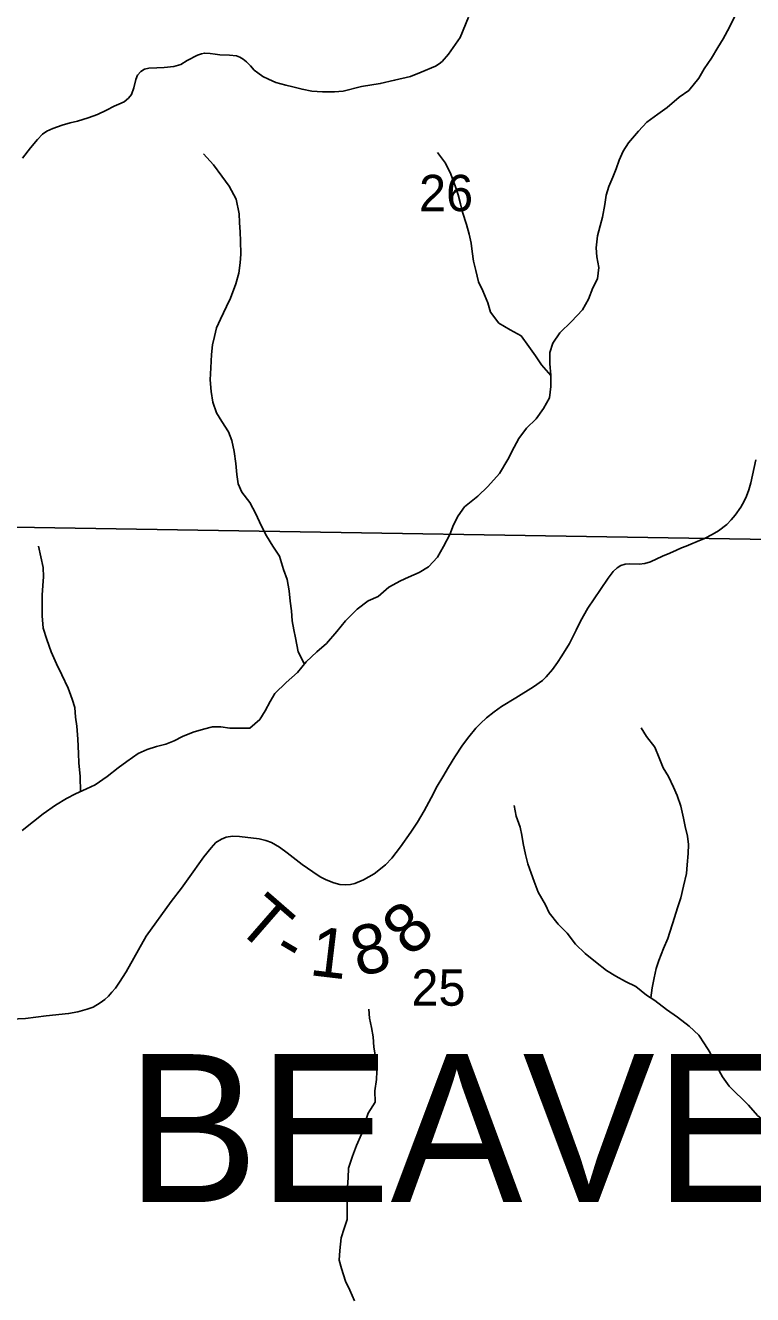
# Model space of a CAD drawing. Extents: x 0 to 191, y 0 to 55.
# Drawn here: x 147 to 147.419, y 22.124 to 22.855 of the extents above; entities that cross this region are included whole.
import ezdxf

# ---------------------------------------------------------------- set-up
doc = ezdxf.new("R2010")
doc.units = 0
for name, color, linetype in [('GM_X_Corporation', 7, 'Continuous'), ('GM_X_Minor_River', 7, 'Continuous'), ('GM_X_Section_Text', 7, 'Continuous'), ('GM_X_Township_Road', 7, 'Continuous'), ('GM_X_Township_Road_Text', 7, 'Continuous'), ('GM_X_Township_Text', 7, 'Continuous')]:
    doc.layers.add(name, color=color, linetype=linetype)

msp = doc.modelspace()

# ---------------------------------------------------------------- linework, layer by layer
at = {"layer": 'GM_X_Corporation'}
for points in [[(146.99047, 23.08061), (147.50598, 23.07166), (147.49966, 22.55789), (146.9817, 22.56624)], [(146.9817, 22.56624), (147.49966, 22.55789), (147.49374, 22.05529), (146.98113, 22.06049)]]:
    msp.add_lwpolyline(points, close=True, dxfattribs=at)
at = {"layer": 'GM_X_Minor_River'}
for points in [[(147.33453, 22.75722), (147.33604, 22.76216), (147.3383, 22.76767), (147.34019, 22.77242), (147.34188, 22.77736), (147.34434, 22.7825), (147.34736, 22.78744), (147.35304, 22.7941), (147.35796, 22.79925), (147.36421, 22.80382), (147.36952, 22.80764), (147.37653, 22.81355), (147.38202, 22.81755), (147.38789, 22.82459), (147.39091, 22.82992), (147.39507, 22.83601), (147.39866, 22.84228), (147.40188, 22.84723), (147.40547, 22.85388), (147.40849, 22.86035)], [(147.1608, 22.48713), (147.15714, 22.49431), (147.15561, 22.50228), (147.15465, 22.50702), (147.15369, 22.51214), (147.1533, 22.51783), (147.15271, 22.52353), (147.15213, 22.52941), (147.15098, 22.53586), (147.14888, 22.54173), (147.14658, 22.54932), (147.14259, 22.55519), (147.13897, 22.56106), (147.13592, 22.56694), (147.13287, 22.57376), (147.12944, 22.5802), (147.12488, 22.58626), (147.12278, 22.591), (147.12201, 22.59631), (147.12142, 22.60276), (147.12046, 22.60959), (147.11912, 22.61604), (147.11721, 22.62097), (147.11321, 22.62684), (147.11017, 22.63195), (147.10807, 22.63802), (147.1071, 22.64409), (147.10652, 22.65092), (147.10688, 22.65775), (147.10744, 22.66554), (147.10799, 22.67104), (147.10912, 22.67579), (147.11025, 22.68073), (147.11251, 22.68586), (147.11591, 22.69308), (147.11837, 22.69784), (147.12139, 22.7062), (147.12308, 22.71228), (147.12383, 22.71817), (147.12419, 22.72329), (147.12399, 22.73088), (147.12379, 22.73582), (147.1234, 22.74151), (147.12319, 22.74644), (147.12147, 22.75498), (147.11747, 22.76237), (147.11328, 22.76824), (147.10852, 22.77467), (147.10282, 22.78092)], [(147.30269, 22.65329), (147.29718, 22.65953), (147.29375, 22.66465), (147.28994, 22.67014), (147.28557, 22.67619), (147.2793, 22.67959), (147.27265, 22.68355), (147.26789, 22.6898), (147.26636, 22.6953), (147.2635, 22.70212), (147.26102, 22.70724), (147.25949, 22.71388), (147.25815, 22.71919), (147.25738, 22.72469), (147.2568, 22.72962), (147.25565, 22.73474), (147.25412, 22.74024), (147.25183, 22.74745), (147.25068, 22.75219), (147.24934, 22.75731), (147.24781, 22.76205), (147.24514, 22.76925), (147.24209, 22.77569), (147.23733, 22.78175)], [(146.99838, 22.3913), (147.00501, 22.39663), (147.0105, 22.40102), (147.01751, 22.40598), (147.02395, 22.40979), (147.02907, 22.41247), (147.03551, 22.41533), (147.04044, 22.41763), (147.04726, 22.4224), (147.0537, 22.42754), (147.05862, 22.43116), (147.06525, 22.43574), (147.07037, 22.43803), (147.07568, 22.43976), (147.08099, 22.44111), (147.08592, 22.44302), (147.09066, 22.4455), (147.09672, 22.44799), (147.10279, 22.44972), (147.10791, 22.45106), (147.11265, 22.45108), (147.11796, 22.45034), (147.12935, 22.45038), (147.13522, 22.45533), (147.13824, 22.46028), (147.14108, 22.4656), (147.14372, 22.47035), (147.15035, 22.47664), (147.15679, 22.48235), (147.1619, 22.48844), (147.16796, 22.49435), (147.17345, 22.49911), (147.1795, 22.50596), (147.18442, 22.51205), (147.19124, 22.51891), (147.19749, 22.52368), (147.20318, 22.52616), (147.20943, 22.5315), (147.21606, 22.53513), (147.2208, 22.53723), (147.22686, 22.53991), (147.23217, 22.54315), (147.23747, 22.54886), (147.24087, 22.55495), (147.24446, 22.5618), (147.24653, 22.56731), (147.24937, 22.57263), (147.25296, 22.57777), (147.26054, 22.58387), (147.26641, 22.58939), (147.27303, 22.597), (147.27794, 22.60499), (147.28153, 22.61203), (147.28418, 22.61716), (147.28872, 22.62306), (147.29421, 22.62839), (147.29837, 22.63429), (147.30177, 22.64057), (147.30271, 22.64702), (147.30269, 22.65348), (147.30211, 22.66012), (147.3021, 22.66657), (147.30379, 22.67208), (147.30776, 22.67798), (147.31458, 22.68446), (147.32083, 22.69112), (147.32423, 22.6974), (147.32687, 22.70386), (147.32951, 22.70899), (147.33026, 22.71564), (147.32911, 22.72171), (147.32872, 22.72683), (147.32946, 22.73386), (147.33096, 22.73955), (147.33228, 22.74449), (147.33378, 22.7519), (147.33453, 22.75722)], [(147.0319, 22.41373), (147.0317, 22.42253), (147.03092, 22.43031), (147.03091, 22.43582), (147.03052, 22.44398), (147.02993, 22.45138), (147.02916, 22.45669), (147.02877, 22.46219), (147.02724, 22.46693), (147.02495, 22.47338), (147.02114, 22.48096), (147.01809, 22.4874), (147.01504, 22.49422), (147.01255, 22.50143), (147.01045, 22.50787), (147.00987, 22.51508), (147.00984, 22.52685), (147.01021, 22.53255), (147.01077, 22.53748), (147.01057, 22.5428), (147.00922, 22.54906), (147.00788, 22.55513)], [(147.36026, 22.29495), (147.36096, 22.30084), (147.36208, 22.30654), (147.36321, 22.31186), (147.36472, 22.31661), (147.36755, 22.32345), (147.37, 22.32915), (147.37377, 22.34131), (147.37547, 22.34682), (147.37735, 22.35271), (147.37904, 22.35936), (147.38074, 22.36658), (147.3811, 22.37171), (147.38166, 22.37816), (147.38184, 22.38329), (147.38126, 22.38803), (147.37992, 22.39372), (147.37896, 22.39846), (147.37742, 22.40548), (147.37532, 22.41154), (147.37323, 22.41628), (147.37037, 22.42253), (147.36732, 22.42746), (147.36503, 22.43314), (147.36255, 22.4394), (147.3576, 22.44546), (147.35456, 22.45057)], [(147.4053, 22.24418), (147.40148, 22.24955), (147.39748, 22.25675), (147.39405, 22.26376), (147.39101, 22.26849), (147.38777, 22.2736), (147.38226, 22.27871), (147.37561, 22.284), (147.36914, 22.28834), (147.36249, 22.29344), (147.35774, 22.29665), (147.35147, 22.30157), (147.34558, 22.30439), (147.34007, 22.3076), (147.33475, 22.31081), (147.32829, 22.31572), (147.3224, 22.32064), (147.31689, 22.32593), (147.31194, 22.33218), (147.3068, 22.33747), (147.30167, 22.34391), (147.29957, 22.34865), (147.29538, 22.35585), (147.29309, 22.3621), (147.29137, 22.36684), (147.28946, 22.37215), (147.28812, 22.37765), (147.28678, 22.38391), (147.28601, 22.38865), (147.28505, 22.39339), (147.28276, 22.39965), (147.28161, 22.40572)], [(147.20135, 22.24146), (147.20227, 22.24792), (147.20245, 22.25266), (147.20167, 22.26101), (147.20071, 22.2667), (147.20032, 22.27258), (147.19936, 22.27789), (147.19821, 22.28339), (147.19782, 22.28852)], [(147.18956, 22.12061), (147.18688, 22.12667), (147.18439, 22.13196), (147.18226, 22.13916), (147.18091, 22.14408), (147.18126, 22.14958), (147.18197, 22.15679), (147.18364, 22.1623), (147.18551, 22.16744), (147.18546, 22.17521), (147.18562, 22.18071), (147.18559, 22.18621), (147.18594, 22.19133), (147.18628, 22.19703), (147.18851, 22.20387), (147.19075, 22.20995), (147.19374, 22.21661), (147.19504, 22.22136), (147.19745, 22.22858), (147.20158, 22.23505), (147.20135, 22.24146)], [(147.47774, 22.18312), (147.47211, 22.18759), (147.46773, 22.19287), (147.46352, 22.19967), (147.45895, 22.20496), (147.45269, 22.20757), (147.44625, 22.20943), (147.4415, 22.21205), (147.43504, 22.21657), (147.42801, 22.22183), (147.42154, 22.22729), (147.41639, 22.23333), (147.4053, 22.24418)]]:
    msp.add_lwpolyline(points, dxfattribs=at)
at = {"layer": 'GM_X_Township_Road'}
for points in [[(146.99862, 22.77844), (147.00315, 22.78443), (147.00719, 22.78922), (147.01016, 22.7923), (147.01269, 22.79408), (147.01603, 22.79558), (147.02137, 22.79753), (147.02611, 22.79877), (147.03016, 22.7999), (147.03646, 22.80178), (147.04174, 22.80372), (147.04687, 22.80615), (147.05129, 22.80841), (147.05403, 22.8096), (147.05705, 22.81095), (147.05953, 22.813), (147.06131, 22.81515), (147.06266, 22.81909), (147.06374, 22.82378), (147.06487, 22.82626), (147.0667, 22.82847), (147.06875, 22.82981), (147.07134, 22.83035), (147.07581, 22.83051), (147.08012, 22.83068), (147.08568, 22.83127), (147.08977, 22.83245), (147.09344, 22.83467), (147.09931, 22.83774), (147.10163, 22.83865), (147.1033, 22.83898), (147.10654, 22.83882), (147.10939, 22.83838), (147.11209, 22.83811), (147.11775, 22.83779), (147.12174, 22.83741), (147.12373, 22.83671), (147.12562, 22.83553), (147.12756, 22.83396), (147.12982, 22.83165), (147.13198, 22.82922), (147.13403, 22.8276), (147.13694, 22.82561), (147.14012, 22.82394), (147.14443, 22.82211), (147.15009, 22.82054), (147.15419, 22.81952), (147.15947, 22.81822), (147.16508, 22.81715), (147.17127, 22.81677), (147.17817, 22.81677), (147.18308, 22.81715), (147.19359, 22.81973), (147.20443, 22.82146), (147.21273, 22.82335), (147.22194, 22.8255), (147.22809, 22.82803), (147.23623, 22.83143), (147.23828, 22.83278), (147.24006, 22.83418), (147.24372, 22.83844), (147.2504, 22.84798), (147.25526, 22.85978)], [(146.99191, 22.28283), (147.00039, 22.28323), (147.01223, 22.2846), (147.02514, 22.28596), (147.03045, 22.28698), (147.03587, 22.28844), (147.03931, 22.28976), (147.04336, 22.29209), (147.04604, 22.29416), (147.04812, 22.29604), (147.05009, 22.29826), (147.05207, 22.30064), (147.05434, 22.30403), (147.05819, 22.31006), (147.06983, 22.33061), (147.0842, 22.35055), (147.09003, 22.35809), (147.09392, 22.3635), (147.10298, 22.37616), (147.10723, 22.38132), (147.10993, 22.38452), (147.11305, 22.38643), (147.11589, 22.3876), (147.11938, 22.38805), (147.12343, 22.3879), (147.13477, 22.38658), (147.13866, 22.38572), (147.1419, 22.38451), (147.14641, 22.38173), (147.15081, 22.37849), (147.15952, 22.37175), (147.16569, 22.3676), (147.16989, 22.36477), (147.17339, 22.363), (147.17779, 22.36118), (147.18118, 22.36032), (147.18462, 22.36001), (147.18741, 22.36032), (147.18983, 22.36092), (147.1949, 22.36305), (147.20092, 22.36644), (147.20755, 22.3716), (147.21118, 22.37552), (147.2161, 22.38198), (147.22197, 22.39038), (147.22582, 22.39615), (147.22982, 22.40273), (147.23367, 22.41017), (147.23731, 22.41695), (147.2405, 22.42237), (147.24374, 22.42794), (147.24743, 22.43376), (147.25176, 22.44055), (147.25538, 22.4454), (147.25938, 22.45031), (147.26211, 22.45304), (147.26565, 22.45633), (147.27001, 22.45967), (147.27431, 22.46286), (147.28241, 22.46782), (147.29258, 22.47404), (147.29774, 22.47779), (147.29992, 22.47981), (147.30361, 22.48401), (147.3064, 22.48816), (147.30903, 22.49191), (147.31328, 22.49915), (147.31718, 22.50674), (147.31971, 22.512), (147.32391, 22.51934), (147.3313, 22.53012), (147.33565, 22.5366), (147.33851, 22.54046), (147.34076, 22.54268), (147.34294, 22.54404), (147.34537, 22.54475), (147.34815, 22.5449), (147.35352, 22.54465), (147.35681, 22.54516), (147.35995, 22.54612), (147.36688, 22.54926), (147.37113, 22.55108), (147.37488, 22.55275), (147.37786, 22.55411), (147.38044, 22.55518), (147.38313, 22.55629), (147.38687, 22.55776), (147.39097, 22.55953), (147.39538, 22.56176), (147.39907, 22.56393), (147.40398, 22.56758), (147.40631, 22.57026), (147.40879, 22.57299), (147.41193, 22.57755), (147.4139, 22.58099), (147.41522, 22.58398), (147.41648, 22.58747), (147.41775, 22.59167), (147.42053, 22.60473)]]:
    msp.add_lwpolyline(points, dxfattribs=at)

# ---------------------------------------------------------------- texts
at = {"layer": 'GM_X_Section_Text'}
for s, p in [('26', (147.22678, 22.74799)), ('25', (147.2224, 22.29049))]:
    msp.add_text(s, height=0.020928, rotation=0.00001, dxfattribs=at).set_placement(p)
at = {"layer": 'GM_X_Township_Road_Text'}
for s, rotation, p in [('T', 318.96083, (147.1204, 22.33548)), ('8', 40.95953, (147.22143, 22.31789)), ('1', 353.22665, (147.16315, 22.30819)), ('8', 14.54664, (147.19196, 22.30691)), ('-', 329.42068, (147.141, 22.31822))]:
    msp.add_text(s, height=0.02841, rotation=rotation, dxfattribs=at).set_placement(p)
at = {"layer": 'GM_X_Township_Text'}
msp.add_text('BEAVER', height=0.085227, rotation=0.00001, dxfattribs=at).set_placement((147.05835, 22.17739))

doc.saveas('drawing.dxf')
